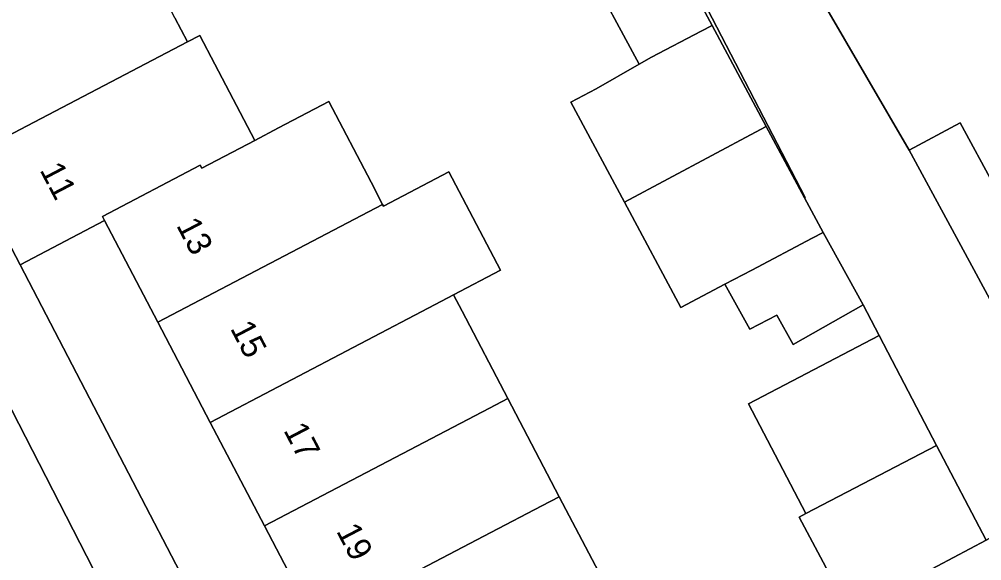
# Model space of a CAD drawing. Extents: x 159817 to 160765, y 380688 to 381638.
# Drawn here: x 159855.86 to 159895.65, y 381349.28 to 381371.67 of the extents above; entities that cross this region are included whole.
import ezdxf

# ---------------------------------------------------------------- set-up
doc = ezdxf.new("R2010")
doc.units = 0
for name, color, linetype in [('IMGEO_Erf', 7, 'Continuous'), ('IMGEO_Pand', 7, 'Continuous'), ('IMGEO_Pand_nummerreeks', 7, 'Continuous'), ('IMGEO_Rijbaan_lokaal_open', 7, 'Continuous'), ('IMGEO_Voetpad_open', 7, 'Continuous')]:
    doc.layers.add(name, color=color, linetype=linetype)

msp = doc.modelspace()

# ---------------------------------------------------------------- linework, layer by layer
at = {"layer": 'IMGEO_Erf'}
for points in [[(159882.283, 381375.548), (159884.497, 381371.415), (159886.735, 381367.238), (159888.319, 381364.282), (159888.341, 381364.292), (159882.006, 381376.539)], [(159890.213, 381347.131), (159888.093, 381351.079), (159888.379, 381351.229), (159886.002, 381355.772), (159891.404, 381358.598), (159890.745, 381359.865), (159887.848, 381358.221), (159887.174, 381359.433), (159886.067, 381358.85), (159885.031, 381360.715), (159883.214, 381359.758), (159880.885, 381364.104), (159878.669, 381368.241), (159879.703, 381368.795), (159881.48, 381369.809), (159879.27, 381373.934)], [(159889.143, 381372.262), (159892.651, 381366.256), (159894.75, 381367.39), (159896.169, 381364.763), (159899.184, 381366.391), (159897.803, 381368.975), (159902.761, 381371.653), (159904.159, 381369.079), (159906.527, 381370.358), (159904.808, 381373.54)], [(159862.295, 381371.722), (159862.815, 381370.728), (159863.327, 381370.995), (159863.945, 381369.814), (159865.596, 381366.66), (159866.586, 381367.178), (159868.658, 381368.262), (159870.403, 381364.928), (159870.884, 381364.008), (159870.916, 381363.947), (159873.624, 381365.365), (159875.755, 381361.293), (159873.815, 381360.275), (159874.165, 381359.605), (159876.061, 381355.984), (159878.184, 381351.928), (159880.489, 381347.524)], [(159871.877, 381337.552), (159872.678, 381337.949), (159870.424, 381342.257), (159868.118, 381346.663), (159865.996, 381350.719), (159863.757, 381355), (159861.589, 381359.143), (159859.388, 381363.349), (159855.897, 381361.522), (159867.344, 381339.495)]]:
    msp.add_lwpolyline(points, dxfattribs=at)
at = {"layer": 'IMGEO_Pand'}
for points in [[(159881.839, 381375.31), (159879.27, 381373.934), (159881.48, 381369.809), (159881.996, 381370.104), (159884.051, 381371.181), (159884.497, 381371.415), (159882.283, 381375.548)], [(159862.815, 381370.728), (159862.295, 381371.722), (159860.573, 381375.014), (159858.869, 381374.071), (159851.379, 381370.158), (159853.6, 381365.913)], [(159884.497, 381371.415), (159884.051, 381371.181), (159881.996, 381370.104), (159881.48, 381369.809), (159879.703, 381368.795), (159878.669, 381368.241), (159880.885, 381364.104), (159886.291, 381367), (159886.735, 381367.238)], [(159865.596, 381366.66), (159863.945, 381369.814), (159863.327, 381370.995), (159862.815, 381370.728), (159853.6, 381365.913), (159855.897, 381361.522), (159859.388, 381363.349), (159859.302, 381363.518), (159863.348, 381365.635), (159863.41, 381365.516)], [(159870.403, 381364.928), (159868.658, 381368.262), (159866.586, 381367.178), (159865.596, 381366.66), (159863.41, 381365.516), (159863.348, 381365.635), (159859.302, 381363.518), (159859.388, 381363.349), (159861.589, 381359.143), (159870.884, 381364.008)], [(159888.319, 381364.282), (159886.735, 381367.238), (159886.291, 381367), (159880.885, 381364.104), (159883.214, 381359.758), (159885.031, 381360.715), (159886.138, 381361.298), (159888.64, 381362.616), (159889.086, 381362.851)], [(159899.184, 381366.391), (159896.169, 381364.763), (159894.75, 381367.39), (159892.651, 381366.256), (159895.316, 381361.321), (159897.692, 381356.922), (159902.815, 381359.689)], [(159873.815, 381360.275), (159875.755, 381361.293), (159873.624, 381365.365), (159870.916, 381363.947), (159870.884, 381364.008), (159861.589, 381359.143), (159863.757, 381355), (159873.048, 381359.873)], [(159889.086, 381362.851), (159888.64, 381362.616), (159886.138, 381361.298), (159885.031, 381360.715), (159886.067, 381358.85), (159887.174, 381359.433), (159887.848, 381358.221), (159890.745, 381359.865)], [(159876.061, 381355.984), (159874.165, 381359.605), (159873.815, 381360.275), (159873.048, 381359.873), (159863.757, 381355), (159865.996, 381350.719), (159875.307, 381355.59)], [(159891.944, 381357.562), (159891.404, 381358.598), (159886.002, 381355.772), (159888.379, 381351.229), (159891.07, 381352.635), (159893.781, 381354.051)], [(159878.184, 381351.928), (159876.061, 381355.984), (159875.307, 381355.59), (159865.996, 381350.719), (159868.118, 381346.663), (159875.358, 381350.451), (159877.466, 381351.553)], [(159893.781, 381354.051), (159891.07, 381352.635), (159888.379, 381351.229), (159888.093, 381351.079), (159890.213, 381347.131), (159893.13, 381348.697), (159895.831, 381350.135)], [(159880.489, 381347.524), (159878.184, 381351.928), (159877.466, 381351.553), (159875.358, 381350.451), (159868.118, 381346.663), (159870.424, 381342.257), (159879.771, 381347.148)]]:
    msp.add_lwpolyline(points, close=True, dxfattribs=at)
at = {"layer": 'IMGEO_Rijbaan_lokaal_open'}
msp.add_lwpolyline([(159864.153, 381338.89), (159864.033, 381339.093), (159861.736, 381343.466), (159850.225, 381365.883), (159846.313, 381373.251), (159844.505, 381376.716), (159841.951, 381381.527), (159840.044, 381385.182), (159838.551, 381387.886), (159836.907, 381391.037), (159834.344, 381395.861), (159825.713, 381412.239), (159824.671, 381414.27), (159821.736, 381412.719), (159821.736, 381412.719), (159829.951, 381393.604), (159831.684, 381390.4), (159858.717, 381340.421), (159861.827, 381334.573)], dxfattribs=at)
at = {"layer": 'IMGEO_Voetpad_open'}
for points in [[(160025.115, 381437.941), (160006.457, 381424.324), (160006.453, 381424.321), (160003.64, 381422.268), (160000, 381419.611), (159973.223, 381400.119), (159971.191, 381398.64), (159952.534, 381385.059), (159950.421, 381383.521), (159948.981, 381382.473), (159929.338, 381368.476), (159900.122, 381352.484), (159895.831, 381350.135), (159893.13, 381348.697), (159890.213, 381347.131), (159882.744, 381343.216), (159882.026, 381342.84), (159872.678, 381337.949), (159871.877, 381337.552)], [(159824.061, 381415.403), (159824.671, 381414.27), (159825.713, 381412.239), (159834.344, 381395.861), (159836.907, 381391.037), (159838.551, 381387.886), (159840.044, 381385.182), (159841.951, 381381.527), (159844.505, 381376.716), (159846.313, 381373.251), (159850.225, 381365.883), (159861.736, 381343.466), (159864.033, 381339.093), (159864.153, 381338.89)], [(159867.344, 381339.495), (159855.897, 381361.522), (159853.6, 381365.913), (159851.379, 381370.158), (159848.584, 381375.499), (159847.123, 381378.255)], [(159882.006, 381376.539), (159888.341, 381364.292), (159888.319, 381364.282), (159889.086, 381362.851), (159890.745, 381359.865), (159891.404, 381358.598), (159891.944, 381357.562), (159893.781, 381354.051), (159895.831, 381350.135), (159900.122, 381352.484), (159897.692, 381356.922), (159895.316, 381361.321), (159892.651, 381366.256), (159889.143, 381372.262)]]:
    msp.add_lwpolyline(points, dxfattribs=at)

# ---------------------------------------------------------------- texts
at = {"layer": 'IMGEO_Pand_nummerreeks'}
for s, rotation, p in [('11', 297.6221, (159856.694, 381365.436)), ('13', 297.5934, (159862.339, 381363.15)), ('15', 297.6221, (159864.565, 381358.891)), ('17', 297.6221, (159866.769, 381354.679)), ('19', 297.6221, (159868.95, 381350.511))]:
    msp.add_text(s, height=1, rotation=rotation, dxfattribs=at).set_placement(p)

doc.saveas('drawing.dxf')
